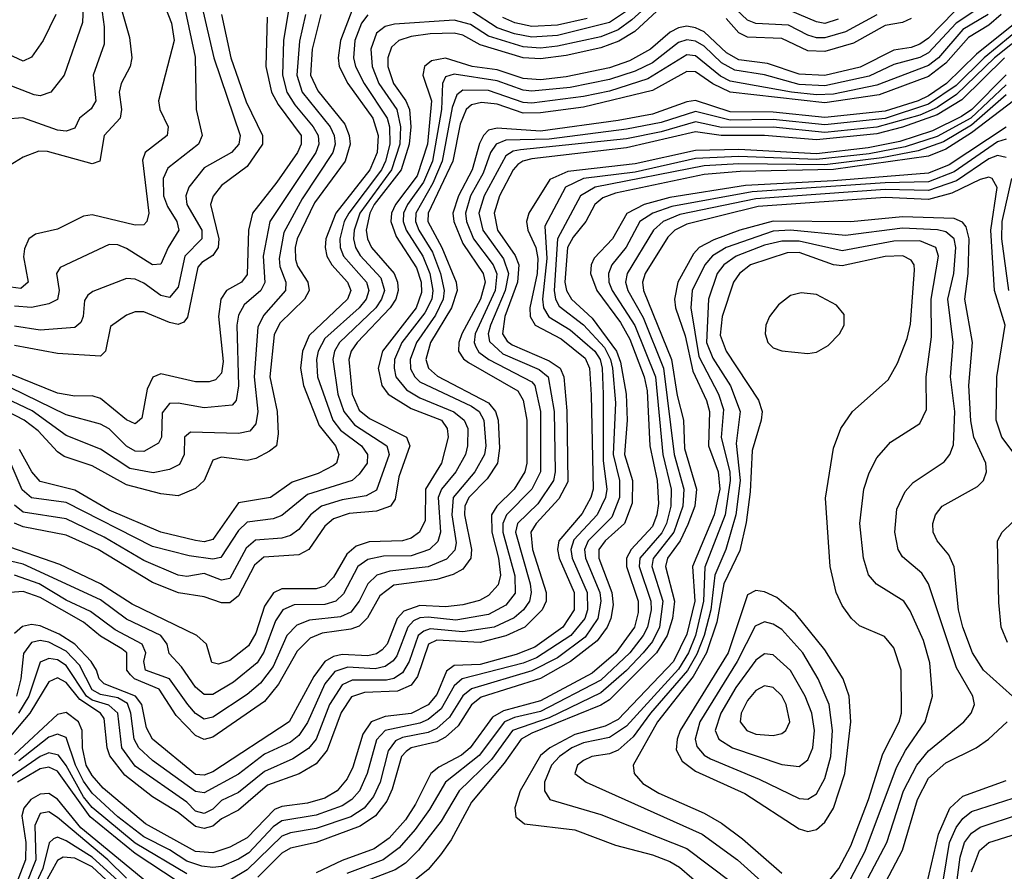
# Model space of a CAD drawing. Header units: inches. Extents: x 990535 to 1117859, y 769386 to 892122.
# Tile 650 of 656: x 1084462 to 1086746, y 831964 to 833938. Entities that reach past the tile are written whole.
import ezdxf

# ---------------------------------------------------------------- set-up
doc = ezdxf.new("R2010")
doc.units = ezdxf.units.IN
doc.header["$MEASUREMENT"] = 0
doc.layers.add('B0883', color=7, linetype='Continuous')

msp = doc.modelspace()

# ---------------------------------------------------------------- linework, layer by layer
at = {"layer": 'B0883', "color": 5}
for points, elevation in [([(1084644.5, 834024.5), (1084658.3, 833921.7), (1084658.4, 833881.6), (1084632.9, 833810), (1084638.5, 833750), (1084628.3, 833731.7), (1084601.3, 833710), (1084590, 833686.9), (1084570, 833680.1), (1084550, 833682.1), (1084469.3, 833710.7), (1084430, 833708)], 3360), ([(1084690.8, 833990), (1084717.3, 833897.3), (1084722.4, 833850), (1084718.4, 833830), (1084698, 833790), (1084693.3, 833770), (1084698.3, 833730), (1084695.1, 833710), (1084658.2, 833670), (1084647.8, 833610), (1084630, 833604.4), (1084527, 833633), (1084506.5, 833633.5), (1084470, 833619.6), (1084430, 833594.9)], 3380), ([(1085950, 834000.1), (1085882.3, 833937.7), (1085850, 833914.9), (1085810, 833898.8), (1085710, 833876.7), (1085670, 833872.4), (1085630, 833875.3), (1085550, 833900.2), (1085507.5, 833927.5), (1085470, 833936.9), (1085331.7, 833928.3), (1085310, 833922.4), (1085290, 833907.1), (1085276.7, 833870), (1085279.6, 833830), (1085295.2, 833790), (1085336.8, 833730), (1085345.8, 833690), (1085343.7, 833650), (1085324.9, 833590), (1085251.3, 833490), (1085237.7, 833450), (1085236.6, 833430), (1085241, 833410), (1085251.6, 833391.6), (1085299.9, 833339.9), (1085308.1, 833310), (1085301.6, 833290), (1085288.2, 833270), (1085204, 833190), (1085192.6, 833170), (1085188.7, 833150), (1085200.4, 833070), (1085213.8, 833030), (1085239, 832999), (1085313.9, 832950), (1085318.9, 832930), (1085290, 832847.7), (1085265.5, 832834.5), (1085210, 832825.1), (1085162.3, 832810), (1085136.8, 832790), (1085110, 832756.2), (1085090, 832742.2), (1085070, 832736.4), (1085008.9, 832731.1), (1084987.4, 832712.6), (1084950, 832642.3), (1084930, 832638.6), (1084890, 832653.8), (1084850, 832647), (1084830, 832649.9), (1084750, 832684), (1084658.2, 832738.2), (1084570, 832781), (1084470, 832796.7), (1084450, 832812.7)], 3660), ([(1084840, 833990), (1084868.9, 833851.1), (1084871.6, 833730), (1084885.5, 833670), (1084876.7, 833650), (1084806.2, 833593.8), (1084795, 833570), (1084795.8, 833530), (1084804.8, 833504.8), (1084826.5, 833470), (1084831.6, 833450), (1084806.3, 833410), (1084790, 833371.1), (1084770, 833369.9), (1084710, 833408), (1084690, 833416.6), (1084670, 833416.7), (1084556.2, 833363.8), (1084547.3, 833350), (1084553.5, 833310), (1084550, 833289.5), (1084530, 833279.8), (1084490, 833271.3), (1084450, 833274.2)], 3440), ([(1085087.2, 833970), (1085074.3, 833890), (1085071.9, 833810), (1085082.1, 833770), (1085100.6, 833740.6), (1085143, 833690), (1085154.6, 833670), (1085156.4, 833650), (1085148.8, 833630), (1085042.3, 833470), (1085027.3, 833390), (1085030.9, 833329), (1085021.3, 833310), (1084982.6, 833277.4), (1084970, 833253.2), (1084966.1, 833230), (1084970, 833089.3), (1084964.5, 833055.5), (1084955.2, 833044.8), (1084890, 833038.1), (1084830, 833049.3), (1084810, 833048.3), (1084793.1, 833026.9), (1084790.8, 832970), (1084783.9, 832956.1), (1084750, 832936.9), (1084730, 832937.8), (1084710, 832949.7), (1084670, 832989.9), (1084650, 833000.4), (1084570, 833022), (1084376.2, 833116.2)], 3540), ([(1086710, 833980.4), (1086634.5, 833930), (1086570, 833861.6), (1086550, 833850.3), (1086490, 833834.1), (1086432.4, 833807.6), (1086330, 833784.9), (1086270, 833788), (1086190, 833810.4), (1086121.1, 833821.1), (1086090, 833838.5), (1086050, 833876.6), (1086030, 833888.6), (1086010, 833891.6), (1085990, 833885.1), (1085930, 833838.2), (1085890, 833818.9), (1085830, 833799.6), (1085738.7, 833781.3), (1085650, 833772.8), (1085630, 833774.9), (1085570, 833796.3), (1085470, 833811.9), (1085450, 833805.5), (1085443.3, 833790), (1085440.3, 833730), (1085419.5, 833610), (1085398.7, 833561.3), (1085362, 833510), (1085352.7, 833490), (1085351.7, 833470), (1085358.3, 833450), (1085397, 833390), (1085413.2, 833350), (1085420.3, 833310), (1085417.9, 833290), (1085401.6, 833258.4), (1085348.7, 833190), (1085331.6, 833150), (1085330.6, 833130.6), (1085335, 833110), (1085359.7, 833079.7), (1085390, 833061.4), (1085469.3, 833029.3), (1085493, 833010), (1085501.7, 832990), (1085501.1, 832950), (1085495.9, 832930), (1085473.6, 832890), (1085440.9, 832850), (1085433.1, 832830), (1085438.5, 832750), (1085431.8, 832728.2), (1085412.6, 832710), (1085370, 832695.2), (1085305.8, 832694.2), (1085270, 832686.5), (1085246.5, 832670), (1085213.3, 832606.7), (1085195.2, 832590), (1085170, 832582.5), (1085098.7, 832581.3), (1085072.6, 832570), (1085055.3, 832544.7), (1085028.4, 832471.6), (1085012.8, 832447.2), (1084957.8, 832402.2), (1084910, 832373.2), (1084890, 832373.6), (1084870, 832390.3), (1084837.3, 832437.3), (1084808.7, 832468.7), (1084804.3, 832490), (1084789.6, 832510), (1084710, 832548.4), (1084650, 832592.9), (1084470, 832675.9), (1084410.5, 832689.5)], 3740), ([(1084798.7, 833970), (1084814.4, 833930), (1084820.6, 833890), (1084784.4, 833750), (1084787.7, 833730), (1084806.9, 833690), (1084804.6, 833670), (1084753.5, 833630), (1084747.4, 833612.6), (1084761.7, 833490), (1084757.4, 833470), (1084750, 833462.4), (1084730, 833462.2), (1084630, 833485.6), (1084610, 833482.6), (1084550, 833452.4), (1084498.8, 833441.2), (1084483.6, 833430), (1084473.2, 833406.8), (1084471.3, 833388.7), (1084481.7, 833330), (1084464.7, 833315.3), (1084430, 833319.7)], 3420), ([(1084609.8, 833970), (1084607.8, 833932.2), (1084565.2, 833810), (1084534.5, 833770), (1084510, 833761.4), (1084496.2, 833763.8), (1084430.1, 833789.9)], 3340), ([(1084884.4, 833970), (1084912.4, 833850), (1084973.4, 833670), (1084970.7, 833650), (1084953.5, 833630), (1084890, 833594.8), (1084854.2, 833550), (1084847.3, 833530), (1084849.8, 833510), (1084884.6, 833450), (1084885, 833430), (1084845, 833390), (1084830, 833318.4), (1084810, 833294.2), (1084790, 833299), (1084750, 833327.5), (1084730, 833336.4), (1084710, 833338.2), (1084632.2, 833307.8), (1084620.7, 833299.3), (1084612.9, 833287.1), (1084609.7, 833250), (1084603.9, 833236.1), (1084590, 833224.4), (1084510, 833218.1), (1084450, 833227.3)], 3460), ([(1085950, 833967.1), (1085888.8, 833911.1), (1085851.7, 833888.3), (1085810, 833873.1), (1085730, 833855), (1085670, 833847.4), (1085630, 833850), (1085530, 833880.3), (1085490, 833902.2), (1085470, 833906.8), (1085414.1, 833905.9), (1085370, 833899.7), (1085341.3, 833890), (1085325, 833875), (1085316.4, 833850), (1085316.3, 833830), (1085329, 833790), (1085357.9, 833750), (1085366.2, 833730), (1085369.3, 833690), (1085365.4, 833650), (1085347.4, 833590), (1085284.7, 833510), (1085274.1, 833490), (1085266.2, 833450), (1085268.7, 833430), (1085278.2, 833410), (1085330.8, 833350), (1085338.7, 833330), (1085340.1, 833310), (1085334.5, 833290), (1085321.8, 833270), (1085244.8, 833190), (1085231.2, 833170), (1085225.9, 833150), (1085233.4, 833070), (1085250, 833033), (1085273.5, 833013.5), (1085359.2, 832970), (1085367.1, 832950), (1085341.6, 832878.4), (1085333.5, 832826.5), (1085322.5, 832810), (1085290, 832798.4), (1085226.4, 832793.6), (1085190, 832780.5), (1085170, 832764.1), (1085133.1, 832710), (1085110, 832697.5), (1085028.4, 832691.6), (1085006.6, 832673.4), (1084970, 832602.3), (1084950, 832585.7), (1084930, 832585.7), (1084890, 832599.9), (1084830.9, 832609.1), (1084770, 832633.1), (1084644.2, 832710), (1084570, 832742.9), (1084470, 832762.5), (1084450.5, 832770.5)], 3680), ([(1085235.2, 833964.8), (1085206.3, 833890), (1085200.7, 833850), (1085203.4, 833830), (1085223.5, 833790), (1085281.2, 833710), (1085293.4, 833670), (1085291.6, 833630), (1085274.6, 833590), (1085195.2, 833490), (1085172.3, 833430), (1085170.6, 833410), (1085175, 833390), (1085186.6, 833370), (1085222.3, 833330), (1085230, 833310), (1085222.4, 833290), (1085133.9, 833206.1), (1085117.9, 833170), (1085113.3, 833130), (1085120.6, 833090), (1085157.1, 832997.1), (1085194.5, 832950), (1085202.1, 832930), (1085196.9, 832910), (1085190, 832904.3), (1085154.2, 832885.8), (1085094.3, 832865.7), (1085044.1, 832830), (1084970, 832818), (1084910, 832733.3), (1084890, 832727.7), (1084870, 832730.8), (1084789.9, 832750), (1084670, 832800.9), (1084590, 832847), (1084510, 832867.5), (1084490.4, 832890), (1084461.8, 832941.8)], 3620), ([(1086450, 833949.8), (1086377.8, 833910), (1086330, 833895.9), (1086310, 833896), (1086290, 833902.2), (1086245.7, 833925.7), (1086169.4, 833929.4), (1086150, 833937.6), (1086110, 833975.2)], 3660), ([(1086360.8, 833939.2), (1086330, 833929.8), (1086310, 833933.1), (1086250, 833959.1)], 3640), ([(1085161.1, 833950), (1085140.8, 833870), (1085137, 833810), (1085153.5, 833773.5), (1085216.3, 833696.3), (1085226.7, 833670), (1085228.7, 833650), (1085217.2, 833610), (1085146.2, 833513.8), (1085106.1, 833430), (1085101.4, 833410), (1085102.1, 833382.1), (1085106.7, 833366.7), (1085130.5, 833330), (1085133.5, 833310), (1085122.6, 833290), (1085065.5, 833234.5), (1085052.5, 833207.5), (1085042.6, 833110), (1085059.8, 833030), (1085061.8, 832978.2), (1085057.6, 832950), (1085041.9, 832938.1), (1085010, 832921), (1084990, 832915.9), (1084930, 832924.2), (1084910, 832917), (1084890, 832869.4), (1084870, 832851.4), (1084830, 832834.5), (1084790, 832838.8), (1084710, 832859.4), (1084630, 832903.4), (1084565.5, 832925.5), (1084550, 832935.9), (1084504.9, 832984.9), (1084472.6, 833010), (1084290, 833103.7)], 3580), ([(1085125.2, 833950), (1085111.1, 833888.9), (1085104.8, 833810), (1085117.6, 833770), (1085182.5, 833690), (1085191.5, 833670), (1085193.7, 833650), (1085188.7, 833630), (1085117.2, 833522.8), (1085075.2, 833444.8), (1085064.3, 833384.3), (1085066, 833366), (1085079.7, 833330), (1085078.8, 833310), (1085027.4, 833252.6), (1085014.3, 833225.7), (1085006.3, 833110), (1085014.9, 833030), (1085010, 833001.5), (1084996.1, 832983.9), (1084970, 832979.1), (1084858.4, 832981.6), (1084844.3, 832970), (1084843.7, 832930), (1084833.3, 832906.7), (1084810, 832895.5), (1084772.2, 832887.8), (1084717.7, 832897.7), (1084650, 832942.6), (1084570, 832974), (1084491.4, 833031.4), (1084366.7, 833090)], 3560), ([(1084546.1, 833950), (1084516.5, 833890), (1084490, 833851.2), (1084470, 833842.1), (1084410, 833870.3)], 3320), ([(1085036.1, 833943.9), (1085033.1, 833830), (1085046.5, 833770), (1085061.6, 833741.6), (1085114.9, 833670), (1085115.5, 833650), (1085106.3, 833630), (1085058.8, 833561.2), (1085002.4, 833490), (1084992.8, 833450), (1084990, 833347.1), (1084976.6, 833330), (1084941.7, 833310), (1084928.8, 833290), (1084923, 833250), (1084934.3, 833145.7), (1084930, 833118.7), (1084916.7, 833103.3), (1084901.5, 833098.5), (1084870, 833098.5), (1084790, 833117.1), (1084770.7, 833109.3), (1084758.3, 833081.7), (1084745.6, 833014.4), (1084730, 833001.3), (1084710, 833010.2), (1084650, 833059.8), (1084630, 833066.1), (1084590, 833065.4), (1084550, 833072.3), (1084410, 833128.4)], 3520), ([(1086630, 833956.4), (1086570, 833895.7), (1086550, 833881.9), (1086530, 833874.1), (1086490, 833867.9), (1086411.7, 833828.3), (1086330, 833808.9), (1086270, 833811.8), (1086196.9, 833836.9), (1086130, 833845.2), (1086101.8, 833861.8), (1086050, 833910.1), (1086030, 833919.8), (1086010, 833923.2), (1085990, 833919.6), (1085970.6, 833909.4), (1085925.4, 833870), (1085876.8, 833843.2), (1085830, 833826.9), (1085730, 833805.9), (1085670, 833799.2), (1085630, 833802), (1085570, 833821.8), (1085511.7, 833830), (1085450, 833848.9), (1085417.4, 833842.6), (1085400.9, 833830), (1085397.4, 833810), (1085417.2, 833750), (1085408.2, 833650), (1085383.9, 833576.1), (1085334.1, 833510), (1085324.8, 833490), (1085322.9, 833470), (1085335.2, 833435.2), (1085382.9, 833362.9), (1085393.3, 833330), (1085394.5, 833305.5), (1085381.6, 833270), (1085303.4, 833170), (1085293.7, 833130), (1085302.1, 833090), (1085316.9, 833070), (1085370, 833036.5), (1085440.4, 833010), (1085454.1, 832990), (1085456.1, 832970), (1085440.4, 832910), (1085403.8, 832850), (1085402.7, 832777.3), (1085389.7, 832750), (1085370, 832736.1), (1085350.5, 832729.5), (1085272.5, 832727.5), (1085242.5, 832717.5), (1085220.9, 832699.1), (1085190, 832645.8), (1085170, 832624.6), (1085150, 832618.4), (1085070, 832618.7), (1085050.8, 832609.1), (1085030, 832578.4), (1085010, 832515.5), (1084993.3, 832486.7), (1084950, 832452.1), (1084923.7, 832443.7), (1084907.8, 832447.8), (1084895.4, 832490), (1084873, 832510), (1084722.9, 832582.9), (1084650, 832630.1), (1084555.1, 832675.1), (1084421.4, 832721.4)], 3720), ([(1086738.8, 833950), (1086710, 833925.7), (1086662.6, 833897.4), (1086610, 833837.9), (1086570, 833806.6), (1086455.9, 833764.1), (1086330, 833745.3), (1086110, 833770.4), (1086069.6, 833789.6), (1086030, 833817.5), (1086010, 833818.4), (1085930, 833774.5), (1085770, 833735.7), (1085670, 833722.2), (1085630, 833721.4), (1085570, 833742.4), (1085533.5, 833746.5), (1085510, 833741), (1085497.9, 833730), (1085484, 833696), (1085466.6, 833610), (1085409.9, 833490), (1085409.2, 833470), (1085441.3, 833410), (1085474.6, 833330), (1085476.9, 833310), (1085464, 833270), (1085415.1, 833190), (1085404.6, 833150), (1085410.8, 833130), (1085431.4, 833111.4), (1085549.9, 833049.9), (1085566.1, 833030), (1085571.7, 833010), (1085575.4, 832944.6), (1085570.6, 832910), (1085546.4, 832873.6), (1085504.3, 832830), (1085494.9, 832810), (1085493.8, 832790), (1085510.3, 832709.7), (1085508.7, 832690), (1085490, 832664), (1085468, 832652), (1085430, 832640.5), (1085330, 832626.7), (1085297.8, 832602.2), (1085268.7, 832551.3), (1085250, 832532), (1085230, 832525.3), (1085163.9, 832516.1), (1085136, 832504), (1085105.8, 832474.2), (1085062.9, 832397.1), (1085030, 832357.3), (1084910, 832274.4), (1084890, 832268.9), (1084870, 832278.6), (1084825, 832325), (1084786, 832386), (1084728.8, 832410), (1084719.3, 832419.3), (1084710.5, 832430), (1084710.7, 832470), (1084699.1, 832479.1), (1084650, 832508.5), (1084610, 832541), (1084510, 832598.1), (1084470, 832612), (1084430, 832609.3)], 3780), ([(1085270, 833949.9), (1085255.2, 833930), (1085239.7, 833890), (1085236.3, 833850), (1085241.3, 833830), (1085261.2, 833790), (1085314.4, 833710), (1085319.7, 833690), (1085320.6, 833650), (1085310.9, 833610), (1085301.1, 833590), (1085225.6, 833490), (1085215.1, 833470), (1085204.7, 833430), (1085205.8, 833410), (1085213.1, 833390), (1085266.3, 833330), (1085272.1, 833310), (1085265.6, 833290), (1085249.6, 833270), (1085170, 833198.8), (1085154.3, 833170), (1085150.6, 833150), (1085153.2, 833110), (1085188.4, 833010), (1085206.1, 832986.1), (1085254.8, 832950), (1085268.8, 832930), (1085267.9, 832910), (1085250, 832884.7), (1085233.1, 832870), (1085130, 832837.1), (1085070, 832788.3), (1085050, 832781.2), (1084990, 832773.1), (1084970, 832753.5), (1084928.7, 832691.3), (1084910, 832687.6), (1084855.2, 832695.2), (1084770, 832717), (1084570, 832818.9), (1084489.5, 832829.5), (1084468.3, 832848.3), (1084438.2, 832918.2)], 3640), ([(1086708.8, 833950), (1086650, 833915.6), (1086593.3, 833850), (1086570, 833832.4), (1086450, 833786.6), (1086350, 833765.6), (1086310, 833764.2), (1086252.5, 833770), (1086110, 833796.1), (1086087.5, 833807.5), (1086030, 833854.6), (1086010, 833856.6), (1085919.1, 833800.9), (1085830, 833772.8), (1085770, 833760.2), (1085650, 833744.8), (1085630, 833746), (1085550, 833773.9), (1085490, 833775), (1085476.2, 833763.8), (1085465.6, 833734.4), (1085442.5, 833610), (1085420.8, 833559.2), (1085381.2, 833490), (1085380.2, 833470), (1085387.7, 833450), (1085419.5, 833399.5), (1085438.5, 833350), (1085446.9, 833310), (1085444.4, 833290), (1085426.7, 833253.3), (1085382.9, 833190), (1085367.7, 833150), (1085368.9, 833128.9), (1085378.4, 833110), (1085390, 833098.9), (1085510, 833041.8), (1085527.9, 833030), (1085539.1, 833010), (1085543.5, 832950), (1085540.5, 832930), (1085517.6, 832890), (1085467.4, 832830), (1085464.2, 832790), (1085474.8, 832725.2), (1085471.5, 832708.5), (1085452.4, 832687.6), (1085410, 832669.2), (1085320.4, 832659.6), (1085290.6, 832650), (1085269.7, 832630.3), (1085250, 832589.6), (1085230, 832564.4), (1085206.1, 832553.9), (1085134.1, 832545.9), (1085105.4, 832534.6), (1085082.2, 832510), (1085050, 832438.3), (1085020.5, 832399.5), (1084990, 832373.2), (1084910, 832320.8), (1084890, 832316.4), (1084870, 832329.7), (1084852.2, 832350), (1084809.6, 832409.6), (1084754.1, 832430), (1084750.2, 832450), (1084755, 832470), (1084746.5, 832490), (1084683.7, 832523.7), (1084626.3, 832566.3), (1084570, 832592.6), (1084507.5, 832630), (1084450, 832650)], 3760), ([(1084930.5, 833950), (1084952.1, 833850), (1084987.6, 833747.7), (1085025.8, 833670), (1085025.2, 833650), (1084990, 833598), (1084930, 833553.9), (1084911.1, 833528.9), (1084905.1, 833510), (1084923.8, 833430), (1084922.5, 833410), (1084910, 833391.2), (1084884.6, 833375.4), (1084875.8, 833364.2), (1084851.2, 833248.8), (1084842.7, 833237.3), (1084830, 833231.5), (1084810, 833236.2), (1084750, 833261.2), (1084730, 833260.5), (1084710, 833253.3), (1084672.9, 833227.1), (1084661.5, 833170), (1084650, 833158.2), (1084550, 833164.3), (1084450, 833182.7)], 3480), ([(1085870, 833958), (1085830, 833931.8), (1085710, 833901.4), (1085650, 833897.6), (1085610, 833905.4), (1085570, 833919.3), (1085510, 833958.3)], 3640), ([(1085778.8, 833941.2), (1085710, 833925.7), (1085650, 833922.6), (1085610.8, 833930.8), (1085583.2, 833943.2)], 3620), ([(1086530, 833940.9), (1086510, 833932.2), (1086470, 833925), (1086395.9, 833884.1), (1086330, 833864.8), (1086290, 833865.8), (1086230, 833894.5), (1086150, 833897.6), (1086130, 833907.8), (1086101.2, 833941.2)], 3680), ([(1086771.2, 833930), (1086681.6, 833858.4), (1086611.7, 833790), (1086570, 833761.5), (1086546.4, 833750), (1086470, 833726.6), (1086330, 833711.4), (1086210, 833724.2), (1086110, 833725), (1086030, 833750.6), (1086010, 833747.8), (1085930, 833719.5), (1085850, 833704.2), (1085670, 833680.2), (1085570, 833687), (1085550, 833682.4), (1085537.7, 833670), (1085528.4, 833651.6), (1085511.9, 833590), (1085479.7, 833530), (1085467, 833490), (1085469, 833470), (1085490, 833419.4), (1085537.1, 833350), (1085541.6, 833330), (1085531.1, 833290), (1085487.8, 833210), (1085480.5, 833190), (1085480, 833170), (1085491.7, 833151.7), (1085503.2, 833143.2), (1085617.7, 833077.7), (1085630, 833056.4), (1085638.7, 833010), (1085638.3, 832910), (1085634.1, 832890), (1085608.8, 832850), (1085568.6, 832810), (1085556.6, 832790), (1085557, 832750), (1085573, 832690), (1085577.2, 832650), (1085572.2, 832627.8), (1085550, 832603.4), (1085528.4, 832591.6), (1085490, 832581.8), (1085450, 832577.1), (1085390, 832579.5), (1085353.1, 832566.9), (1085337.6, 832550), (1085314.4, 832490), (1085303.3, 832476.7), (1085290, 832467.6), (1085270, 832463.2), (1085210, 832466.2), (1085190, 832461.7), (1085170.3, 832450), (1085144.6, 832415.4), (1085087, 832310), (1084910, 832194), (1084890, 832186.3), (1084870, 832188.1), (1084770.2, 832270), (1084756.4, 832296.4), (1084745.8, 832350), (1084731, 832370), (1084658, 832398), (1084646.9, 832410), (1084640.8, 832430), (1084627.7, 832450), (1084590, 832490.1), (1084553.5, 832513.5), (1084510, 832533), (1084490, 832535.9), (1084468.7, 832531.3), (1084450, 832515.2)], 3820), ([(1086790, 833924.4), (1086699, 833850), (1086634.1, 833785.9), (1086570, 833742.2), (1086470, 833709.3), (1086330, 833694.5), (1086210, 833707.2), (1086110, 833705.2), (1086030, 833725.1), (1085950, 833700.3), (1085870, 833684.4), (1085690, 833661.6), (1085590, 833658.8), (1085567.6, 833650), (1085554.3, 833630), (1085537.5, 833582.5), (1085507.7, 833530), (1085496.4, 833490), (1085498.9, 833470), (1085514.8, 833430), (1085560.1, 833370), (1085568.8, 833348.8), (1085565, 833310), (1085518.9, 833210), (1085516.3, 833190), (1085519.9, 833179.9), (1085527.3, 833167.3), (1085550.6, 833150), (1085650, 833098.2), (1085656.7, 833090), (1085670.2, 833030), (1085670.2, 832889.8), (1085649.8, 832850), (1085591.5, 832790), (1085583.1, 832770), (1085583.2, 832750), (1085611, 832649), (1085611.3, 832608.7), (1085590, 832580.9), (1085550, 832559.4), (1085474, 832546), (1085410, 832553.2), (1085390, 832551.5), (1085375.7, 832544.3), (1085362.3, 832530), (1085337, 832463), (1085328.7, 832451.3), (1085310, 832438.7), (1085286.8, 832433.2), (1085223.1, 832436.9), (1085192.9, 832427.1), (1085170, 832398.1), (1085130, 832308.3), (1085110, 832278.2), (1085090, 832263.3), (1085030, 832235.3), (1084970, 832188.9), (1084890, 832145.5), (1084870, 832148.9), (1084770, 832220.2), (1084738.8, 832250), (1084728, 832270), (1084720.4, 832330), (1084712.3, 832352.3), (1084690, 832365.8), (1084650, 832373.4), (1084630, 832384.1), (1084601.3, 832441.3), (1084570, 832474), (1084530, 832494.8), (1084510, 832498.7), (1084490, 832494), (1084471.3, 832468.8), (1084465.1, 832410), (1084455.1, 832370)], 3840), ([(1086798.9, 833910), (1086723.3, 833850), (1086635.1, 833764.9), (1086590, 833734.9), (1086550, 833717.3), (1086450, 833689.2), (1086330, 833677.1), (1086210, 833688.8), (1086090, 833688.2), (1086030, 833701.6), (1085950, 833678.4), (1085870, 833662.2), (1085623.6, 833636.4), (1085606.8, 833633.2), (1085590, 833622.7), (1085539.4, 833530), (1085527.2, 833490), (1085536.1, 833450), (1085584.1, 833384.1), (1085596.1, 833350), (1085588.5, 833310), (1085554, 833230), (1085549, 833210), (1085552.1, 833192.1), (1085583.2, 833163.2), (1085667.3, 833127.3), (1085688.1, 833110), (1085701.6, 833030), (1085704.1, 832890), (1085700.1, 832870), (1085664, 832816), (1085617, 832770), (1085612.3, 832750), (1085646.4, 832630), (1085648.8, 832610), (1085644.6, 832590), (1085630.7, 832570), (1085608.9, 832551.1), (1085562.9, 832530), (1085490, 832519.1), (1085414.2, 832525.8), (1085399.3, 832520.7), (1085386.4, 832510), (1085365.7, 832450), (1085350, 832423.8), (1085330, 832410.9), (1085313.2, 832406.8), (1085233.4, 832406.6), (1085210, 832395.8), (1085181, 832350), (1085149.9, 832270.1), (1085131.9, 832248.1), (1085095.7, 832224.3), (1085030, 832194.6), (1084970, 832146.2), (1084930, 832127.4), (1084910, 832107.3), (1084890, 832097.4), (1084870, 832103.3), (1084850, 832124.2), (1084730, 832207.6), (1084699, 832250), (1084689.8, 832330), (1084668.9, 832348.9), (1084630, 832360.3), (1084617.2, 832370), (1084570, 832440.6), (1084550, 832453.7), (1084530, 832457.3), (1084510, 832448.3), (1084483.2, 832370), (1084459.6, 832330)], 3860), ([(1086746.1, 833850), (1086647.3, 833752.7), (1086590, 833718), (1086510, 833688.8), (1086450, 833673.6), (1086310, 833659.4), (1086189.8, 833669.8), (1086089.5, 833669.5), (1086030, 833678.2), (1085870, 833640.9), (1085650, 833615.6), (1085629.5, 833610.5), (1085617.8, 833602.2), (1085606.9, 833590), (1085575.4, 833530), (1085562.7, 833490), (1085570.4, 833450), (1085611.5, 833391.5), (1085619.7, 833370), (1085616.8, 833330), (1085587.4, 833250), (1085582.1, 833210), (1085592.9, 833192.9), (1085604.4, 833184.4), (1085690, 833147.6), (1085715.6, 833130), (1085724.5, 833110), (1085731.4, 833031.4), (1085733.3, 832866.7), (1085713.1, 832826.9), (1085660.3, 832770), (1085648, 832750), (1085651.6, 832710), (1085683.5, 832610), (1085683, 832590), (1085674.4, 832570), (1085633.7, 832530), (1085590, 832509.3), (1085530, 832494.2), (1085430, 832499.3), (1085410.1, 832490), (1085385.1, 832414.9), (1085370, 832395), (1085338.7, 832381.3), (1085261.9, 832378.1), (1085232, 832368), (1085208.1, 832331.9), (1085175.6, 832244.4), (1085150, 832213.1), (1085110.6, 832189.4), (1085036.7, 832163.3), (1084970, 832104.9), (1084930, 832085.3), (1084910, 832068.4), (1084890, 832063), (1084870, 832067.5), (1084830, 832099.7), (1084770, 832135.9), (1084706.5, 832186.5), (1084671.5, 832231.5), (1084665.4, 832250), (1084658.1, 832318.1), (1084649.8, 832330), (1084602.1, 832362.1), (1084570, 832401.3), (1084550, 832412.2), (1084530, 832402.7), (1084486.1, 832330), (1084432.8, 832267.2)], 3880), ([(1086750, 833810.4), (1086670.4, 833730), (1086646.3, 833713.7), (1086579.3, 833680.7), (1086504, 833656), (1086430, 833641.2), (1086310, 833627.5), (1086130, 833637.7), (1086030, 833635.3), (1085890, 833604), (1085734, 833586), (1085692, 833568), (1085643.3, 833490), (1085637.9, 833470), (1085641.2, 833450), (1085659.5, 833410), (1085664.3, 833384.3), (1085662.7, 833350), (1085645.8, 833270), (1085646.3, 833250), (1085657.5, 833230), (1085718.2, 833198.2), (1085773.7, 833153.7), (1085783.8, 833130), (1085788.1, 833068.1), (1085792.7, 832850), (1085787.3, 832830), (1085766.7, 832793.3), (1085712.6, 832730), (1085709.3, 832710), (1085713.5, 832690), (1085748.2, 832610), (1085748.2, 832570), (1085722.2, 832530), (1085656.7, 832483.3), (1085614.1, 832465.9), (1085530, 832443), (1085470, 832440.6), (1085452.3, 832427.7), (1085430, 832373.6), (1085410, 832349.4), (1085370.6, 832329.4), (1085310, 832322.4), (1085277.5, 832310), (1085258.5, 832281.5), (1085234.7, 832205.3), (1085221.7, 832178.3), (1085198.3, 832150), (1085170, 832132.8), (1085130, 832121.5), (1085070, 832114.1), (1085053.4, 832106.6), (1084990, 832040.9), (1084950, 832019.1), (1084910, 832006.7), (1084870, 832009.7), (1084753.9, 832073.9), (1084656.1, 832156.1), (1084630, 832185.9), (1084616.4, 832210), (1084607.6, 832250), (1084607.3, 832290), (1084598.3, 832310), (1084570, 832331.5), (1084550, 832327.1), (1084450, 832234.2)], 3920), ([(1086750, 833787), (1086668.4, 833710), (1086590, 833667.4), (1086516.4, 833643.6), (1086432.6, 833627.4), (1086310, 833613.8), (1086130, 833621), (1086030, 833616.3), (1085890, 833584.5), (1085770.1, 833569.9), (1085728, 833550), (1085680.6, 833459.4), (1085684.9, 833384.9), (1085675.2, 833290), (1085677.1, 833270), (1085689.3, 833249.3), (1085739.4, 833219.4), (1085796.6, 833170), (1085808.6, 833150), (1085812.9, 833130), (1085815.9, 833070), (1085815.2, 832915.2), (1085824.3, 832850), (1085820.7, 832830), (1085801.9, 832790), (1085747.8, 832732.2), (1085740.2, 832710), (1085743.8, 832690), (1085778.5, 832610), (1085779.6, 832570), (1085772.7, 832550), (1085740.4, 832510), (1085661.2, 832458.8), (1085630, 832446.5), (1085488.8, 832410), (1085470, 832393.3), (1085439.7, 832340.3), (1085410, 832315.5), (1085390, 832307.3), (1085310, 832290), (1085290, 832268.6), (1085268.1, 832190), (1085250.7, 832150), (1085232.5, 832130), (1085210, 832115.5), (1085150, 832093.7), (1085070, 832080.7), (1085050, 832066.9), (1084993.5, 832006.5), (1084970, 831991.3), (1084930, 831974.9), (1084910, 831972.1), (1084884.4, 831975.6), (1084850, 831987.1), (1084810, 832013.5), (1084750, 832043.5), (1084690, 832090), (1084630, 832144.4), (1084610, 832172.2), (1084591.9, 832210), (1084570, 832273.8), (1084550, 832281.7), (1084530, 832274.3), (1084460.3, 832219.7)], 3940), ([(1086750, 833763.8), (1086670, 833693.6), (1086604.6, 833655.4), (1086546, 833634), (1086462, 833618), (1086330, 833602), (1086130, 833603.9), (1086050, 833599.6), (1085796.9, 833550), (1085762.9, 833530), (1085709.9, 833430.1), (1085702.2, 833310), (1085704.8, 833290), (1085713.8, 833273.8), (1085770, 833230.4), (1085818.3, 833178.3), (1085832.9, 833150), (1085836.9, 833130), (1085843.8, 833050), (1085838.7, 832930), (1085853.4, 832870), (1085853.5, 832830), (1085835.4, 832784.6), (1085781, 832730), (1085772, 832710), (1085774.5, 832690), (1085807.6, 832610), (1085810.3, 832589.7), (1085803.2, 832550), (1085773.9, 832506.1), (1085710, 832458.7), (1085650, 832428.1), (1085510, 832386.5), (1085489.8, 832370.2), (1085459.4, 832320.6), (1085430, 832294.5), (1085410, 832285.4), (1085350, 832274), (1085333.9, 832266.1), (1085316.8, 832243.2), (1085298.2, 832170), (1085283.2, 832136.8), (1085261, 832110), (1085230, 832090.1), (1085150, 832062.4), (1085090, 832052.6), (1085070, 832044.7), (1084990, 831966.6), (1084950, 831943.1)], 3960), ([(1086770, 833752.8), (1086670, 833676.2), (1086610, 833638.4), (1086570, 833621.5), (1086350, 833590.6), (1086133.4, 833586.6), (1086050, 833579.7), (1085844, 833536), (1085814.8, 833525.2), (1085796.6, 833510), (1085775.3, 833470), (1085745.8, 833434.2), (1085732.8, 833410), (1085727, 833330), (1085730.4, 833310), (1085742, 833290), (1085790, 833246.1), (1085846.8, 833170), (1085855.6, 833144.4), (1085869, 833070), (1085871.3, 833010), (1085865.1, 832930), (1085883.7, 832870), (1085882.5, 832817.5), (1085864.7, 832770), (1085819.9, 832730), (1085805.9, 832710), (1085805.3, 832690), (1085835.6, 832610), (1085838.4, 832581.6), (1085833.1, 832550), (1085824.7, 832530), (1085801.8, 832498.2), (1085740.1, 832450), (1085670, 832410.5), (1085532.9, 832367.1), (1085510.2, 832349.8), (1085478.9, 832301.1), (1085450, 832274.6), (1085430, 832264.1), (1085370.1, 832250), (1085358.4, 832241.6), (1085347.8, 832230), (1085326.1, 832153.9), (1085313.9, 832126.1), (1085287.7, 832092.3), (1085252.1, 832067.9), (1085150, 832030.3), (1085090, 832017.4), (1085070, 832005.9), (1085014.8, 831950)], 3980), ([(1086750, 833689.3), (1086618.4, 833601.6), (1086570, 833582.1), (1086350, 833564.3), (1086145.9, 833554.1), (1085970, 833525.8), (1085910.4, 833509.6), (1085870.8, 833489.2), (1085837.1, 833430), (1085794.9, 833385.1), (1085787.9, 833370), (1085786.4, 833350), (1085800.7, 833310), (1085856, 833236), (1085877.6, 833197.6), (1085910.9, 833110), (1085917.8, 833077.8), (1085923.8, 832950), (1085941.1, 832870), (1085943.9, 832816.1), (1085940.3, 832790), (1085930, 832762.8), (1085880.9, 832710), (1085869.4, 832690), (1085869.6, 832670), (1085896.8, 832590), (1085896.7, 832563.3), (1085888, 832530), (1085845.2, 832470), (1085790, 832423.3), (1085670, 832358.7), (1085584.2, 832335.8), (1085558.9, 832321.1), (1085507.2, 832250), (1085487.2, 832232.8), (1085434.8, 832205.2), (1085415.5, 832190), (1085380.5, 832119.5), (1085357, 832083), (1085319.6, 832040.4), (1085284.6, 832015.4), (1085210, 831988.4), (1085150, 831960.1)], 4020), ([(1086750, 833660.9), (1086730, 833655), (1086630, 833585.8), (1086570, 833562.3), (1086470, 833560.3), (1086161.1, 833538.9), (1085974.8, 833505.2), (1085931.1, 833490), (1085900.8, 833470), (1085868.9, 833411.1), (1085835.7, 833370), (1085828.1, 833350), (1085828.9, 833330), (1085836.3, 833310), (1085889, 833229), (1085936.6, 833110), (1085953.7, 832930), (1085973.3, 832850), (1085972.9, 832810), (1085962.3, 832770), (1085951.4, 832748.6), (1085900.4, 832690), (1085899.1, 832670), (1085925.8, 832590), (1085926.6, 832570), (1085918.3, 832530), (1085908.5, 832510), (1085877.1, 832470), (1085810, 832406.4), (1085670, 832333.9), (1085610, 832319.9), (1085586.7, 832310), (1085528, 832232), (1085449.5, 832170.5), (1085413, 832107), (1085379.2, 832060.8), (1085342.2, 832017.8), (1085305.1, 831990), (1085221.4, 831958.6)], 4040), ([(1086750, 833618.9), (1086730, 833623.3), (1086710, 833615.4), (1086635, 833565), (1086570, 833541.9), (1086470, 833544.2), (1086170, 833522.9), (1085993.7, 833486.3), (1085955.1, 833470), (1085932.2, 833450), (1085871.1, 833350), (1085867.5, 833330), (1085872.4, 833310), (1085908.1, 833248.1), (1085955.7, 833130), (1085980.2, 832930), (1086002.9, 832850), (1086000.6, 832810), (1085979.3, 832750), (1085931.4, 832688.6), (1085928.5, 832670), (1085954, 832590), (1085946.4, 832530), (1085930, 832496.5), (1085908.3, 832470), (1085870, 832428.8), (1085810, 832377), (1085690, 832319.4), (1085605.1, 832290), (1085556.9, 832223.1), (1085481.9, 832150), (1085440.1, 832079.9), (1085387.2, 832012.8), (1085357.3, 831982.7), (1085333.2, 831966.8), (1085246.6, 831933.4)], 4060), ([(1086790, 832904.6), (1086740.6, 832970), (1086727.3, 833010), (1086728.9, 833110), (1086748.2, 833230), (1086723, 833310), (1086714.7, 833450), (1086729.2, 833549.2), (1086717.5, 833570), (1086710, 833573.5), (1086690, 833567.7), (1086624, 833536), (1086570, 833521), (1086470, 833526.1), (1086175, 833505), (1086010, 833464.4), (1085981.7, 833450), (1085965.9, 833434.1), (1085913.1, 833350), (1085906.7, 833330), (1085909.3, 833310), (1085973.8, 833150), (1085987.1, 833067.1), (1086001.9, 833010), (1086004.1, 832944.1), (1086032.3, 832850), (1086027.9, 832810), (1086012, 832768), (1085994.3, 832730), (1085964.6, 832690), (1085960, 832670), (1085980.7, 832590), (1085976.5, 832550), (1085963.9, 832510), (1085939, 832470), (1085830, 832361.4), (1085810, 832348.6), (1085650, 832283.7), (1085625.5, 832270), (1085585.8, 832214.2), (1085510, 832124.2), (1085463.2, 832036.8), (1085438.4, 832001.6), (1085410, 831968), (1085377.8, 831942.2)], 4080), ([(1086756.1, 833310), (1086740.3, 833430), (1086741.1, 833470), (1086763.5, 833570)], 4060), ([(1086764.8, 832370), (1086697.5, 832430), (1086672.3, 832470), (1086649.5, 832530), (1086639.8, 832570), (1086629.7, 832669.7), (1086617.3, 832697.3), (1086589.9, 832730), (1086581.3, 832750), (1086580.4, 832770), (1086586.2, 832790), (1086602, 832810), (1086683.9, 832856.1), (1086697.6, 832870), (1086704.9, 832890), (1086703.2, 832910), (1086675.2, 832970), (1086668.2, 833008.2), (1086663.9, 833090), (1086671.9, 833190), (1086654.5, 833290), (1086662.4, 833350), (1086664.6, 833430), (1086657.7, 833457.7), (1086649, 833469), (1086630, 833477.4), (1086510, 833481.2), (1086390, 833469.8), (1086210, 833471.3), (1086132.2, 833450), (1086072.5, 833427.5), (1086038.3, 833410), (1086024.9, 833395.1), (1085988.6, 833330), (1085981, 833290), (1085983.7, 833270), (1086005.6, 833205.6), (1086023.5, 833123.5), (1086055.1, 833055.1), (1086062.1, 833030), (1086059.9, 832950), (1086082.4, 832890), (1086085.8, 832850), (1086073.2, 832790), (1086023.1, 832670), (1086027.9, 832590), (1086010, 832513.2), (1085978.5, 832450), (1085850, 832315.8), (1085820.2, 832299.8), (1085750, 832280.5), (1085692.2, 832250), (1085670, 832232), (1085622.8, 832150), (1085611, 832111), (1085613.2, 832090), (1085633.3, 832073.3), (1085750, 832059.4), (1085844.4, 832024.4), (1085930, 832001.9), (1085970, 831986.6), (1085992.9, 831972.9), (1086050, 831924)], 4120), ([(1086430, 831948.3), (1086473.8, 832030), (1086512.3, 832150), (1086543.4, 832210), (1086570, 832242.5), (1086652.1, 832310), (1086669.3, 832330), (1086676.6, 832350), (1086672.9, 832370), (1086635, 832435), (1086570.5, 832630.5), (1086554.6, 832654.6), (1086510, 832692.8), (1086500.1, 832710), (1086492.3, 832750), (1086497, 832803.1), (1086515.7, 832844.3), (1086534.6, 832865.4), (1086606.8, 832913.2), (1086619.6, 832930), (1086627.9, 832952.1), (1086630.9, 833030), (1086620.9, 833110), (1086627.2, 833190), (1086615.3, 833290), (1086629.2, 833350), (1086633.6, 833410), (1086629.9, 833430), (1086610, 833446.2), (1086591.2, 833451.2), (1086510, 833455), (1086377.7, 833437.7), (1086250, 833450.2), (1086210, 833447.8), (1086100.9, 833410), (1086069.1, 833390.9), (1086051.7, 833370), (1086021.7, 833310), (1086019.1, 833270), (1086037.4, 833157.4), (1086083.3, 833070), (1086094.3, 833034.3), (1086089.6, 832969.6), (1086109.4, 832890), (1086110.5, 832870), (1086098.3, 832790), (1086051.3, 832668.7), (1086048.6, 832590), (1086030, 832510.3), (1086013.8, 832470), (1085990, 832432.3), (1085870, 832299.9), (1085830, 832273.7), (1085770, 832261.8), (1085742.8, 832250), (1085714.4, 832230), (1085695.5, 832210), (1085679.7, 832170), (1085679.4, 832150), (1085692.2, 832130), (1085810, 832094.9), (1086010, 832016.3), (1086270, 831819.8)], 4140), ([(1086363.4, 831896.6), (1086423.4, 832010), (1086496.1, 832203.9), (1086516.6, 832243.4), (1086562.3, 832310), (1086579.1, 832370), (1086573.2, 832446.8), (1086558.6, 832498.6), (1086527.8, 832567.8), (1086512.6, 832590), (1086449.2, 832629.2), (1086430.7, 832650.7), (1086419, 832690), (1086411.2, 832770), (1086420.1, 832850), (1086432.2, 832887.8), (1086450, 832922.4), (1086481.7, 832958.3), (1086550, 833002.2), (1086565.8, 833034.2), (1086564.5, 833110), (1086577, 833203), (1086576.2, 833290), (1086593.3, 833390), (1086587.3, 833410), (1086550, 833425.5), (1086490, 833424.6), (1086370, 833402.6), (1086270, 833424.5), (1086230, 833425), (1086190, 833415.3), (1086124.3, 833390), (1086095.2, 833370), (1086080, 833350), (1086059.5, 833290), (1086055.5, 833190), (1086070, 833153.8), (1086110.9, 833089.1), (1086133.4, 833030), (1086124.4, 832955.6), (1086133.5, 832870), (1086123.5, 832790), (1086100, 832710), (1086074.3, 832650), (1086065, 832570), (1086050, 832510), (1086033.1, 832466.9), (1086011.1, 832428.9), (1085925.1, 832330), (1085884.8, 832275.2), (1085850, 832244.4), (1085830, 832235.8), (1085789.3, 832230), (1085770, 832220.7), (1085756.3, 832210), (1085750.1, 832190), (1085776.2, 832170), (1086045.4, 832050), (1086127.3, 831990), (1086190, 831933.7)], 4160), ([(1086330, 831929.1), (1086362, 831970), (1086390, 832022.4), (1086431.1, 832130), (1086464.4, 832235.6), (1086502.1, 832310), (1086507.8, 832330), (1086506.5, 832430), (1086490, 832481.4), (1086467.9, 832507.9), (1086410, 832532.5), (1086391.5, 832550), (1086370, 832579.9), (1086355.7, 832610), (1086342.2, 832670), (1086331.1, 832828.9), (1086350, 832944.4), (1086366.7, 832990), (1086394, 833030), (1086476.5, 833103.5), (1086498.1, 833141.9), (1086520.8, 833199.2), (1086528.1, 833231.9), (1086537.8, 833357.8), (1086536.9, 833370), (1086530, 833380.4), (1086510.5, 833390.5), (1086470, 833389.5), (1086370, 833367.5), (1086349.7, 833369.7), (1086270, 833398.1), (1086242.1, 833397.9), (1086157.3, 833370), (1086131.7, 833350), (1086117.7, 833330), (1086091.3, 833250), (1086086.7, 833206.7), (1086100.7, 833170), (1086176.2, 833056.2), (1086184, 833030), (1086182.4, 833010), (1086160.8, 832939.2), (1086156.9, 832843.1), (1086147.3, 832772.7), (1086132.4, 832707.6), (1086095.6, 832630), (1086079.1, 832540.9), (1086055.4, 832470), (1086024.6, 832415.4), (1085941.6, 832310), (1085885.2, 832210), (1085887.3, 832190), (1085907.4, 832167.4), (1085944.5, 832144.5), (1086050, 832098.3), (1086090, 832074.9), (1086138.7, 832038.7), (1086230, 831958.9)], 4180), ([(1086753.7, 832493.7), (1086738.9, 832530), (1086732.9, 832587.1), (1086729.9, 832730), (1086741, 832750), (1086790, 832797.2)], 4080), ([(1086455.7, 831910), (1086510, 832012.8), (1086544.4, 832130), (1086570, 832179.4), (1086610, 832214.8), (1086680.5, 832250), (1086709.4, 832270), (1086752.7, 832310)], 4120), ([(1084850, 831957.4), (1084730, 832028.9), (1084630, 832111.5), (1084610, 832136.1), (1084570, 832209.1), (1084552.5, 832232.5), (1084530, 832237.9), (1084510, 832229.8), (1084393.5, 832150)], 3960), ([(1084830, 831939.2), (1084730, 832004.7), (1084625.5, 832090), (1084550, 832195.9), (1084530, 832205.2), (1084510, 832201.5), (1084457.4, 832170)], 3980), ([(1086566.5, 831933.5), (1086593.1, 832050), (1086619.7, 832110), (1086650, 832137.7), (1086750, 832174)], 4080), ([(1084810, 831895.2), (1084604.2, 832064.2), (1084550, 832130.7), (1084530, 832144), (1084510, 832142.4), (1084487.9, 832130), (1084472.1, 832110), (1084467.6, 832092.4), (1084476.5, 832030), (1084475.8, 831990), (1084452.5, 831930)], 4020), ([(1086597.6, 831902.4), (1086618.9, 832030), (1086634.6, 832065.4), (1086650, 832086.3), (1086670, 832102.2), (1086766.7, 832133.3)], 4060), ([(1084710, 831947.7), (1084666.7, 831990), (1084550, 832088.3), (1084530, 832101.7), (1084510, 832097.9), (1084497.6, 832070), (1084499.5, 831990), (1084474, 831926)], 4040), ([(1086627, 831873), (1086643.9, 831996.1), (1086653.4, 832030), (1086670, 832052.1), (1086690, 832066.1), (1086783.5, 832096.5)], 4040), ([(1084750, 831887), (1084630, 831996.5), (1084570, 832034.4), (1084550, 832042.3), (1084541, 832039), (1084530.4, 832029.6), (1084516.1, 831970), (1084494.8, 831925.2)], 4060), ([(1086670, 831962.3), (1086688.2, 832011.8), (1086710, 832030.3), (1086801.2, 832058.8)], 4020), ([(1084750, 831862.6), (1084630, 831973.5), (1084590, 831993.7), (1084563.4, 831996.6), (1084550, 831988.6), (1084517.8, 831930)], 4080)]:
    msp.add_lwpolyline(points, dxfattribs=dict(at, elevation=elevation))
for points, elevation in [([(1086274.7, 833305.3), (1086250, 833298.4), (1086222.6, 833277.4), (1086201.5, 833250), (1086193.2, 833230), (1086191.3, 833210), (1086197.7, 833190), (1086210, 833177.7), (1086230, 833170.5), (1086290, 833164.2), (1086310, 833167.6), (1086337.5, 833182.5), (1086363.9, 833210), (1086374.6, 833230), (1086374.7, 833254.7), (1086356.7, 833276.7), (1086310, 833300.9)], 4220), ([(1086170, 832615), (1086150, 832604.7), (1086105.3, 832470), (1085994.5, 832290), (1085987, 832270), (1085985.1, 832245.1), (1085998.6, 832218.6), (1086030, 832195.4), (1086144.2, 832144.2), (1086270, 832061.9), (1086290, 832055.7), (1086310, 832060.1), (1086330, 832077.1), (1086350, 832110), (1086376.2, 832190), (1086390, 832310), (1086386.4, 832370), (1086372.2, 832410), (1086330, 832477.4), (1086261.6, 832561.6), (1086218.2, 832598.2), (1086190, 832611.5)], 4220), ([(1086190, 832541.7), (1086168.4, 832531.6), (1086126.7, 832450), (1086039.8, 832310), (1086028.7, 832270), (1086033.1, 832253.1), (1086050, 832232.9), (1086064.4, 832224.4), (1086177.5, 832177.5), (1086270, 832132.5), (1086290, 832130.9), (1086310, 832143), (1086330, 832178.6), (1086343.9, 832230), (1086347.4, 832290), (1086339.8, 832350), (1086314.6, 832410), (1086278.9, 832470), (1086230, 832524.1), (1086210, 832536.9)], 4240), ([(1086190, 832468), (1086170, 832452.9), (1086123.3, 832390), (1086088.4, 832330), (1086075.4, 832290), (1086083.7, 832270), (1086115.4, 832250), (1086230, 832211), (1086270, 832206.4), (1086290, 832221.9), (1086301.7, 832250), (1086305.9, 832290), (1086299.5, 832330), (1086284.4, 832370), (1086250, 832429.5), (1086210, 832465.5)], 4260), ([(1086190, 832393.3), (1086170, 832382.9), (1086150, 832359.9), (1086135.3, 832330), (1086133.5, 832310), (1086148.6, 832290), (1086170, 832281.9), (1086210, 832278.1), (1086230, 832282.7), (1086239.6, 832290), (1086248.2, 832310), (1086240.1, 832350), (1086230, 832370.4), (1086210, 832389.9)], 4280)]:
    msp.add_lwpolyline(points, close=True, dxfattribs=dict(at, elevation=elevation))

doc.saveas('drawing.dxf')
